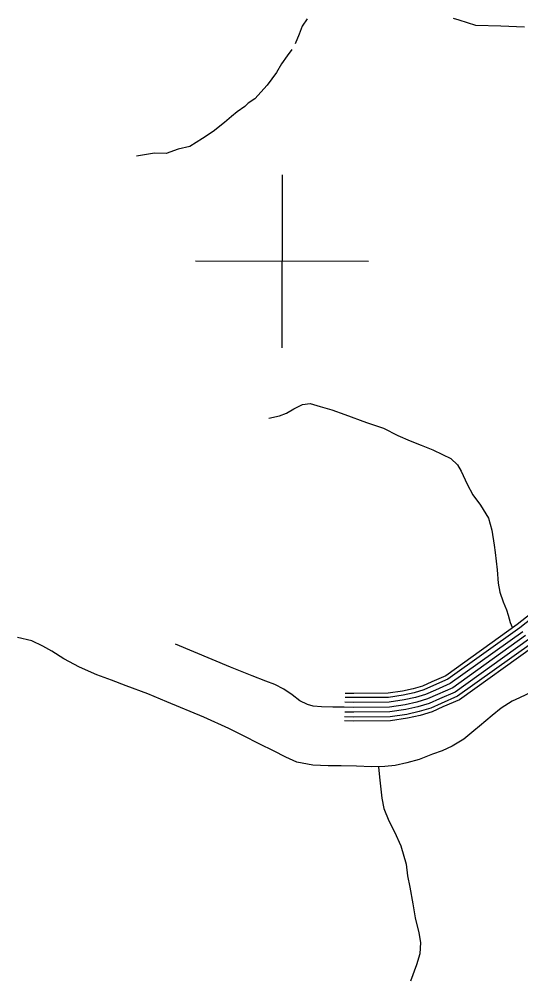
# Model space of a CAD drawing. Extents: x 1788175 to 1969470, y 584502 to 738744.
# Drawn here: x 1917533 to 1920722, y 602184 to 608281 of the extents above; entities that cross this region are included whole.
import ezdxf

# ---------------------------------------------------------------- set-up
doc = ezdxf.new("R2010")
doc.units = 0
for name, color, linetype in [('DESIGN - TRANSPORTATION - Text', 7, 'Continuous'), ('SURVEY - DRAINAGE - Bridge Hydraulic Data - Points - Locators', 7, 'Continuous'), ('SURVEY - TRANSPORTATION - Roads', 7, 'Continuous')]:
    doc.layers.add(name, color=color, linetype=linetype)

msp = doc.modelspace()

# ---------------------------------------------------------------- linework, layer by layer
at = {"layer": 'DESIGN - TRANSPORTATION - Text'}
for points in [[(1919363.7, 608284.3), (1919332.4, 608236.5), (1919313, 608186.7), (1919287, 608124.5)], [(1920745.2, 608231.3), (1920594.4, 608237.1), (1920435.9, 608241.9), (1920328.8, 608275.2), (1920293.2, 608285.6)], [(1919266.8, 608088.8), (1919236.6, 608048), (1919200.3, 607996.3), (1919168, 607942.2), (1919108.8, 607861.6), (1919030.5, 607775.6), (1918989.2, 607747.2), (1918967.5, 607726.8), (1918917.9, 607692.7), (1918882.3, 607661.3), (1918837.8, 607624.2), (1918766.9, 607567), (1918699.1, 607522.7), (1918617.3, 607471.4), (1918542.5, 607454.8), (1918467.3, 607426.7), (1918392.1, 607428.3), (1918342, 607421.5), (1918278.6, 607411)], [(1919120, 605743.9), (1919187.8, 605758.4), (1919231.7, 605774.8), (1919279.4, 605803.1), (1919333.2, 605831.5), (1919383.1, 605837.9), (1919445.2, 605818.3), (1919519.3, 605796.8), (1919603.4, 605767.4), (1919739.6, 605716.3), (1919847.8, 605679.1), (1919940, 605633.7), (1920018.2, 605600.2), (1920088.3, 605572.7), (1920162.5, 605543.2), (1920224.6, 605513.6), (1920276.8, 605487.9), (1920319, 605446.2), (1920343.3, 605406.4), (1920379.8, 605324.5), (1920416.2, 605256.8), (1920464.6, 605191), (1920515.2, 605107.3), (1920537.7, 605031.4), (1920552.3, 604935.5), (1920558.7, 604889.5), (1920571.4, 604779.5), (1920578, 604693.5), (1920588.4, 604637.5), (1920608.8, 604575.6), (1920631.1, 604523.7), (1920641.3, 604489.8), (1920653.7, 604443.8), (1920666.9, 604414.1)], [(1920284.6, 603658.6), (1920220.9, 603628.1), (1920161.1, 603605.7), (1920075.4, 603573), (1919997.6, 603550.5), (1919923.8, 603533.9), (1919857.9, 603527.5), (1919772, 603526.9), (1919678.1, 603530.2), (1919580.1, 603531.5), (1919496.2, 603532.9), (1919400.3, 603536.2), (1919298.2, 603555.5), (1919228.1, 603587.1), (1919149.8, 603628.5), (1919063.6, 603670), (1918955.3, 603725.2), (1918865.1, 603770.6), (1918706.8, 603841.6), (1918470.3, 603940), (1918350, 603991.1), (1918213.8, 604042.2), (1918119.6, 604077.6), (1918025.5, 604110.9), (1917917.2, 604160.2), (1917816.9, 604213.5), (1917740.7, 604261), (1917682.5, 604292.7), (1917612.3, 604328.2), (1917522.3, 604349.6)], [(1920797.8, 604004.5), (1920714.2, 603965.9), (1920666.3, 603943.5), (1920596.7, 603899), (1920539.1, 603852.5), (1920459.6, 603783.9), (1920421.9, 603755.6), (1920360.3, 603701.2), (1920284.6, 603658.6)], [(1919816.8, 603526.9), (1919822.8, 603460.1), (1919837.7, 603326.1), (1919850.1, 603262.1), (1919882.7, 603182.3), (1919919.1, 603112.5), (1919959.7, 603024.7), (1919992.5, 602906.8), (1920001, 602832.8), (1920015.5, 602760.9), (1920034.2, 602654.9), (1920050.8, 602565), (1920073.4, 602471.1), (1920083.8, 602409.1), (1920080.3, 602337), (1920058.8, 602266.8), (1920019.6, 602162.4)]]:
    msp.add_lwpolyline(points, dxfattribs=at)
at = {"layer": 'SURVEY - DRAINAGE - Bridge Hydraulic Data - Points - Locators'}
for p, q in [((1919204.5, 607291.1), (1919203.1, 606191.1)), ((1919753.8, 606740.4), (1918653.8, 606741.8))]:
    msp.add_line(p, q, dxfattribs=at)
at = {"layer": 'SURVEY - TRANSPORTATION - Roads'}
for points in [[(1921119.5, 604730.1), (1920714.9, 604410), (1920258, 604083.1), (1920166.1, 604042.9), (1920105.8, 604015.9), (1920043.9, 603997.2), (1919974.5, 603981.7), (1919881.3, 603967.9), (1919660.8, 603966.4), (1919604.5, 603967.7)], [(1921104.5, 604751), (1920699.4, 604430.6), (1920245.3, 604105.6), (1920155.7, 604066.4), (1920096.8, 604040.1), (1920037.4, 604022.1), (1919969.8, 604007), (1919879.3, 603993.6), (1919661, 603992.1), (1919605.1, 603993.4)], [(1920752.1, 604360.4), (1920288.8, 604028.9), (1920191.2, 603986.2), (1920127.5, 603957.7), (1920059.7, 603937.2), (1919985.8, 603920.7), (1919886, 603906), (1919660.3, 603904.4), (1919596.3, 603905.9), (1919526.4, 603905.4), (1919454.4, 603906.9), (1919402.4, 603912.5), (1919366.4, 603922.3), (1919316.3, 603946), (1919268, 603983.6), (1919215.8, 604019.3), (1919157.7, 604048.9), (1919101.6, 604070.5), (1919013.4, 604105.9), (1918875.2, 604159), (1918526.4, 604306.6)], [(1920752.1, 604360.4), (1920288.8, 604028.9), (1920191.2, 603986.2), (1920127.5, 603957.7), (1920059.7, 603937.2), (1919985.8, 603920.7), (1919886, 603906), (1919660.3, 603904.4), (1919603, 603905.8)], [(1920752.1, 604360.4), (1920288.8, 604028.9), (1920191.2, 603986.2), (1920127.5, 603957.7), (1920059.7, 603937.2), (1919985.8, 603920.7), (1919886, 603906), (1919660.3, 603904.4), (1919603, 603905.8)], [(1920733.5, 604385.2), (1920273.4, 604056), (1920178.7, 604014.5), (1920116.6, 603986.8), (1920051.8, 603967.2), (1919980.2, 603951.2), (1919883.7, 603936.9), (1919660.5, 603935.4), (1919603.7, 603936.7)], [(1920804.3, 604291.1), (1920331.9, 603953.1), (1920226.3, 603906.9), (1920157.8, 603876.3), (1920081.7, 603853.3), (1920001.7, 603835.4), (1919892.7, 603819.3), (1919659.5, 603817.6), (1919600.9, 603819.1)], [(1920789.4, 604310.9), (1920319.6, 603974.7), (1920216.3, 603929.5), (1920149.2, 603899.5), (1920075.4, 603877.2), (1919997.2, 603859.7), (1919890.8, 603844), (1919659.7, 603842.4), (1919601.5, 603843.8)], [(1920770.8, 604335.7), (1920304.2, 604001.8), (1920203.8, 603957.8), (1920138.3, 603928.6), (1920067.6, 603907.2), (1919991.5, 603890.2), (1919888.4, 603875), (1919660, 603873.4), (1919602.2, 603874.8)]]:
    msp.add_lwpolyline(points, dxfattribs=at)

doc.saveas('drawing.dxf')
